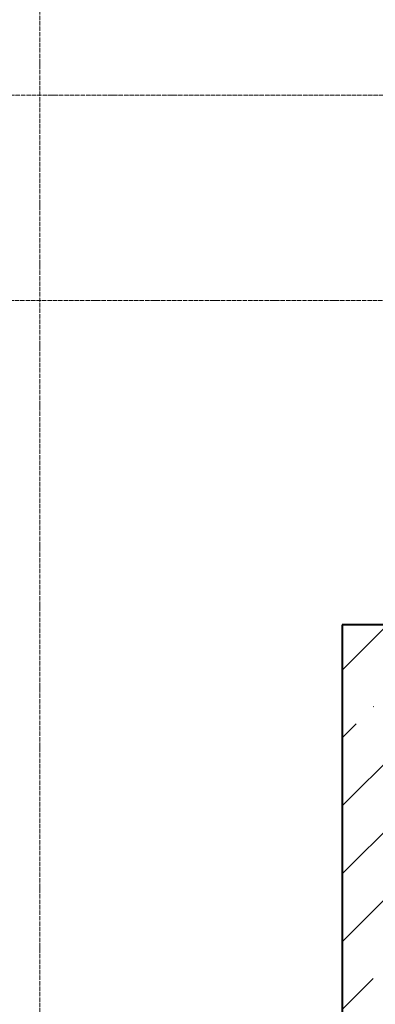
# Model space of a CAD drawing. Header units: millimetres. Extents: x -135639 to 224623, y -383017 to -59102.
# Tile 410 of 494: x 86921 to 88566, y -129378 to -124821. Entities that reach past the tile are written whole.
import ezdxf

# ---------------------------------------------------------------- set-up
doc = ezdxf.new("R2010")
doc.units = ezdxf.units.MM
doc.linetypes.add('Линия сетки', pattern=[25, 20, -2.5, 0, -2.5])
for name, color, linetype, lineweight in [('A-200-M_WALL_EXT', 7, 'Continuous', 18), ('A-200-M_WALL_PAT', 7, 'Continuous', 40), ('Z-030-M_GRID', 7, 'Continuous', 9)]:
    doc.layers.add(name, color=color, linetype=linetype, lineweight=lineweight)

# ---------------------------------------------------------------- blocks, each defined once
blk = doc.blocks.new('135_SLK_K1-2-3_KR_rvt-1-B1_-7_650_')
at = {"layer": 'A-200-M_WALL_PAT', "lineweight": 9, "true_color": 0xaaaaaa}
h = blk.add_hatch(dxfattribs=at)
h.set_pattern_fill('FP_20', color=253, style=0, pattern_type=2)
h.set_pattern_definition([(45, (0, 0), (-314.309, 314.309), []), (45, (314.3, 0), (-314.309, 314.309), [555.625, -111.125, 3.353, -107.772])])
h.paths.add_polyline_path([(96754, 60600), (97050, 60600), (97050, 65200), (96550, 65200), (96550, 60600)])
at = {"layer": 'A-200-M_WALL_EXT', "color": 253, "lineweight": 40, "true_color": 0xaaaaaa}
for p, q in [((97050, 65200), (96550, 65200)), ((96550, 65200), (96550, 60600))]:
    blk.add_line(p, q, dxfattribs=at)
blk = doc.blocks.new('-1 эт')
at = {"layer": 'Z-030-M_GRID', "color": 253, "linetype": 'Линия сетки', "true_color": 0xaaaaaa}
for p, q in [((95150, -19701.1), (95150, 133719.9)), ((155950.9, 67650), (-3682.2, 67650)), ((155947.6, 66700), (-3682.2, 66700))]:
    blk.add_line(p, q, dxfattribs=at)
at = {"lineweight": 5}
blk.add_blockref('135_SLK_K1-2-3_KR_rvt-1-B1_-7_650_', (0, 0), dxfattribs=at)

msp = doc.modelspace()

# ---------------------------------------------------------------- block references
msp.add_blockref('-1 эт', (-8136.8, -192821.5))

doc.saveas('drawing.dxf')
